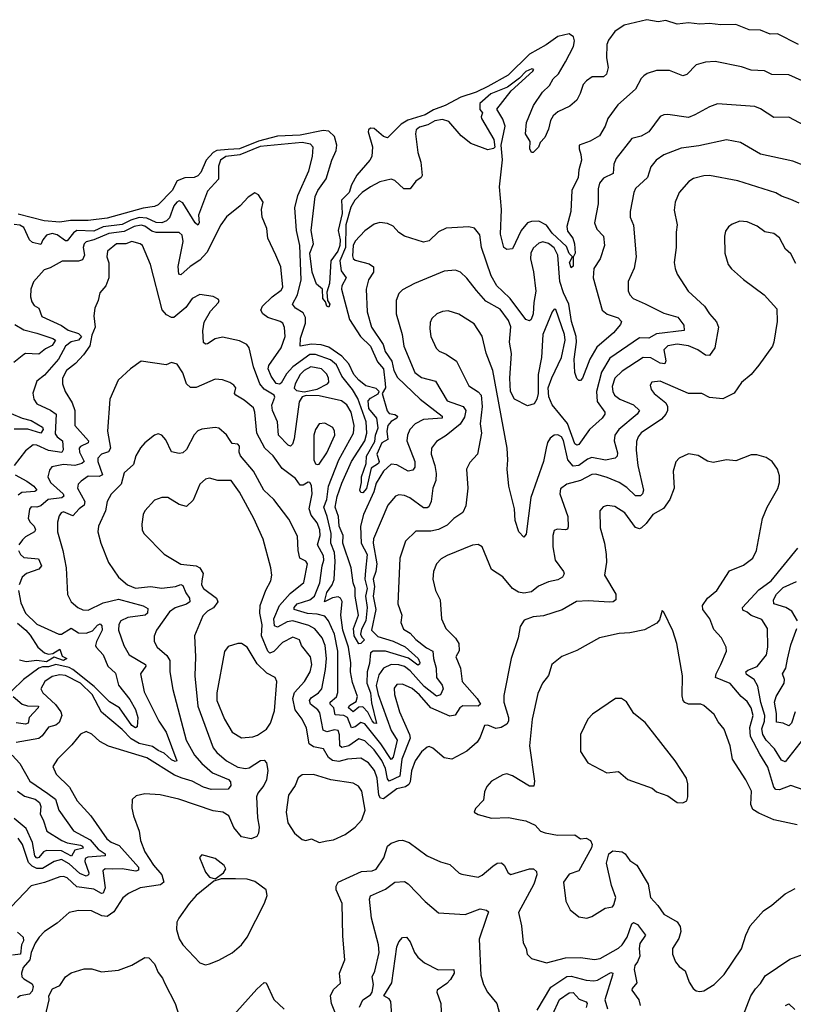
# Model space of a CAD drawing. Extents: x 1246230 to 1426786, y 660032 to 763141.
# Tile 475 of 566: x 1393884 to 1397968, y 713881 to 719077. Entities that reach past the tile are written whole.
import ezdxf

# ---------------------------------------------------------------- set-up
doc = ezdxf.new("R2010")
doc.units = 0

msp = doc.modelspace()

# ---------------------------------------------------------------- linework, layer by layer
at = {"layer": '0CON10XD'}
for points in [[(1397995.9, 718945.9), (1397885, 719002.5), (1397845, 719000), (1397795, 719022), (1397734.4, 719024.4), (1397665, 719052), (1397585, 719050.6), (1397525, 719057.1), (1397475, 719052.9), (1397415, 719060.8), (1397355, 719054.2), (1397295, 719073.3), (1397255, 719066.2), (1397195, 719077.1), (1397075, 719048.6), (1397025.6, 719014.4), (1396991.4, 718968.6), (1396983.3, 718946.7), (1396982, 718875), (1396990.6, 718825), (1396980.9, 718789.1), (1396965, 718776), (1396906.2, 718775), (1396875.7, 718755), (1396858.5, 718735), (1396842.8, 718687.3), (1396825, 718651.9), (1396788.6, 718621.4), (1396725, 718591.6), (1396699.7, 718570.3), (1396685.3, 718545), (1396675, 718500), (1396655.8, 718455), (1396630.8, 718429.2), (1396622.2, 718405), (1396595, 718376.2), (1396586.4, 718376.4), (1396577.1, 718395), (1396578, 718435), (1396554.7, 718475), (1396559.6, 718535), (1396596.1, 718625), (1396643.5, 718695), (1396680.7, 718729.3), (1396700.8, 718765), (1396728.5, 718791.5), (1396764.5, 718855), (1396807, 718935), (1396812.6, 718965), (1396806.8, 718986.8), (1396785, 719001.9), (1396725, 718989.2), (1396663.3, 718945), (1396574.4, 718895.6), (1396463.3, 718785), (1396355.1, 718724.9), (1396293.2, 718695), (1396212.3, 718667.7), (1396130.5, 718625), (1396067.8, 718602.2), (1396025, 718575.9), (1395932.5, 718547.5), (1395897.5, 718525), (1395825.6, 718454.4), (1395805, 718460.6), (1395755, 718502.2), (1395735.7, 718504.3), (1395725.8, 718495), (1395723.3, 718485), (1395746, 718406), (1395743.3, 718355), (1395732.9, 718335), (1395663.5, 718256.5), (1395635.6, 718205), (1395623.1, 718165), (1395582, 718125), (1395586.6, 718055), (1395565.3, 717965.3), (1395574.8, 717915.2), (1395573.3, 717885), (1395563.1, 717855), (1395526.5, 717805), (1395519.2, 717685), (1395505, 717640), (1395509.4, 717595), (1395521.5, 717575), (1395515, 717559.4), (1395506, 717565), (1395498, 717588), (1395484, 717605), (1395482.5, 717655), (1395450.7, 717680.7), (1395427.8, 717745), (1395416.1, 717845), (1395434.3, 717895), (1395422.2, 717965), (1395443.9, 718143.9), (1395457.6, 718175), (1395502.2, 718237.8), (1395531.4, 718335), (1395555, 718386), (1395558.6, 718415), (1395545, 718460), (1395515, 718488.3), (1395485, 718491.9), (1395365, 718468.3), (1395245, 718462.3), (1395144.4, 718435.6), (1395045, 718396.1), (1394985, 718392.5), (1394925, 718387.2), (1394905, 718376.8), (1394868, 718335), (1394839.3, 718270.7), (1394825, 718253.2), (1394805, 718243.9), (1394755, 718243.3), (1394715, 718226.2), (1394689.2, 718175), (1394615, 718100.9), (1394595, 718090.6), (1394535, 718081.6), (1394345, 718029.2), (1394245, 718017.7), (1394152.7, 718017.3), (1394095, 718008), (1394012.5, 718015), (1393875, 718051.1)], [(1398015, 718754.5), (1397945, 718785.5), (1397855, 718788.6), (1397815, 718807.8), (1397745, 718811.5), (1397695, 718827.9), (1397555, 718857.3), (1397505, 718852.5), (1397455, 718838.9), (1397405, 718788.1), (1397385, 718780.6), (1397315, 718808.5), (1397245, 718808.9), (1397196.4, 718793.6), (1397178.9, 718781.1), (1397164, 718766), (1397135, 718710), (1397042, 718628), (1396988.9, 718555), (1396975.4, 718515), (1396945, 718463.8), (1396895, 718435.4), (1396837.5, 718415), (1396836.5, 718395), (1396846.5, 718366.5), (1396849.6, 718335), (1396835.3, 718284.7), (1396832, 718245), (1396798.2, 718175), (1396793.3, 718065), (1396771.6, 717985), (1396775, 717960.8), (1396803.2, 717925), (1396812.9, 717895), (1396815.5, 717845), (1396805.8, 717824.2), (1396805, 717776.7), (1396795, 717768), (1396786.7, 717795), (1396802.5, 717825), (1396785, 717843.3), (1396769.8, 717879.8), (1396695, 717950.6), (1396665, 717992.1), (1396625, 718014.7), (1396585, 718012.8), (1396565, 718004.6), (1396531.6, 717965), (1396485, 717868), (1396455, 717863.8), (1396438.8, 717875), (1396422, 717945), (1396428.2, 718075), (1396417.1, 718195), (1396433, 718337), (1396426.2, 718415), (1396446.9, 718515), (1396435, 718552.5), (1396402.5, 718605), (1396478.3, 718701.7), (1396593.3, 718805), (1396597.5, 718815), (1396587, 718817), (1396555, 718803.1), (1396521.5, 718768.5), (1396459.5, 718720.5), (1396371.8, 718685), (1396313.8, 718635), (1396313, 718603), (1396327.5, 718585), (1396320, 718565), (1396322.5, 718555), (1396386.7, 718445), (1396392.5, 718405), (1396385, 718397.5), (1396355, 718391.2), (1396265, 718424), (1396213.8, 718465), (1396149.5, 718539.5), (1396115, 718551.1), (1396075, 718542.6), (1396038, 718522), (1395995, 718510), (1395977.3, 718495), (1395973.3, 718475), (1395985.5, 718375.5), (1396000.9, 718325), (1396008, 718255), (1396003.8, 718245), (1395975, 718224.2), (1395945, 718184.2), (1395912, 718185), (1395865, 718227.8), (1395845, 718235.6), (1395785, 718222.1), (1395735, 718195.3), (1395691.5, 718165), (1395652.5, 718125), (1395631.8, 718088.2), (1395605.3, 717995), (1395603.5, 717875), (1395574.5, 717805), (1395581.1, 717751.1), (1395607.6, 717715), (1395585, 717672.5), (1395582.2, 717655), (1395624.8, 717494.8), (1395683.7, 717405), (1395734.9, 717355), (1395772.1, 717272.1), (1395804.2, 717235), (1395812.9, 717157.1)], [(1398053.3, 718505), (1397945, 718563.5), (1397865, 718561.8), (1397795, 718607.5), (1397765, 718618.5), (1397567.6, 718632.4), (1397525, 718616.9), (1397448, 718575), (1397415, 718561.5), (1397305, 718576.5), (1397285, 718575.6), (1397264.6, 718565.4), (1397205, 718485.7), (1397165, 718463.3), (1397115, 718449.4), (1397032.3, 718345), (1397019.5, 718315), (1397017.5, 718265), (1396965, 718240), (1396945, 718214), (1396937.7, 718185), (1396936.9, 718105), (1396919.1, 718005), (1396931.2, 717971.2), (1396965.3, 717935.3), (1396970.4, 717885), (1396948.2, 717815), (1396915, 717764), (1396911.4, 717715), (1396958.5, 717545), (1396985, 717522.7), (1397043.2, 717503.2), (1397060, 717485), (1397055, 717468.8), (1397017.8, 717425), (1396930.4, 717349.6)], [(1398055.3, 718295.3), (1397965, 718331.2), (1397795, 718366.9), (1397689.4, 718429.4), (1397615, 718443.3), (1397468.7, 718411.3), (1397375, 718398.8), (1397285, 718363.9), (1397243.3, 718335), (1397215, 718301.2), (1397198.5, 718245), (1397135, 718186), (1397125.4, 718164.6), (1397106.9, 718065), (1397107.1, 718035), (1397123.4, 717993.4), (1397138.5, 717825), (1397128.5, 717765), (1397095.4, 717695), (1397096.7, 717646.7), (1397104.7, 717624.7), (1397122.2, 717605), (1397185, 717577.9), (1397285, 717528.1), (1397358.2, 717508.1), (1397389.3, 717465), (1397392.5, 717437.5), (1397245, 717418.5), (1397205, 717396.9), (1397155, 717398), (1396999.2, 717290.8), (1396955, 717217.3), (1396929, 717115), (1396932.9, 717062.9), (1396972.5, 717005), (1396973.5, 716995), (1396959.5, 716975), (1396891.1, 716915), (1396835.5, 716835), (1396825, 716832), (1396815, 716839.6), (1396776.4, 716946.4), (1396694.3, 717045), (1396676.8, 717086.8), (1396674.4, 717135), (1396692.9, 717187.1), (1396744.8, 717295.2), (1396763.3, 717385), (1396760.3, 717415), (1396715, 717548), (1396705, 717548.8), (1396695, 717536.2), (1396645.9, 717415), (1396639.3, 717295), (1396621.2, 717205), (1396620.5, 717105), (1396614.5, 717075), (1396599.3, 717050.7), (1396565, 717038.9), (1396495.3, 717075), (1396475.2, 717115), (1396471.7, 717185), (1396480.3, 717315), (1396470, 717375), (1396476.3, 717456.3), (1396465, 717490), (1396419.6, 717549.6), (1396345, 717591.5), (1396295, 717648.1), (1396245, 717712.9), (1396210.8, 717745), (1396185, 717754.5), (1396125, 717750.4), (1395968, 717685), (1395905, 717651.5), (1395885, 717632), (1395870.5, 717595), (1395870.9, 717525), (1395902.9, 717415), (1395912.1, 717355), (1395969.6, 717215), (1396005, 717188), (1396079.2, 717169.2), (1396140.4, 717065), (1396225.4, 717035), (1396239.6, 717015), (1396231.4, 716978.6), (1396208.3, 716941.7), (1396135, 716882.1), (1396085, 716850.5), (1396058.5, 716815), (1396056.1, 716785), (1396076.2, 716725), (1396082.5, 716682.5), (1396080.9, 716645), (1396065.3, 716605), (1396056.2, 716535), (1396043.1, 716506.9), (1396035, 716500.4), (1396015, 716501.6), (1395942.9, 716552.9), (1395915, 716565.3), (1395885, 716570), (1395867.4, 716562.6), (1395827.7, 716515), (1395751.9, 716338.1), (1395750.7, 716315), (1395769.3, 716205), (1395764.7, 716165), (1395750.4, 716125), (1395756.4, 716085), (1395750.4, 716035), (1395764.6, 715965), (1395740.6, 715855), (1395775, 715821.6), (1395855, 715797.7), (1395917.9, 715767.9), (1395986.9, 715705), (1395996.6, 715685), (1395994.7, 715675.2), (1395985, 715670.7), (1395937, 715707), (1395815.8, 715745), (1395750, 715745), (1395735.3, 715735), (1395731, 715679), (1395718.5, 715635), (1395716.6, 715575), (1395734.9, 715525), (1395741.1, 715471.1), (1395767.7, 715362.3), (1395755, 715364.3), (1395745, 715376.1), (1395721.9, 715421.9), (1395695, 715450.3), (1395675, 715448.7), (1395645, 715424.8), (1395620.2, 715445), (1395625, 715458.5), (1395660.5, 715479.5), (1395668, 715505), (1395639.9, 715579.9), (1395629.4, 715635), (1395632.4, 715682.4), (1395619.5, 715765), (1395589.1, 715855), (1395580, 715935), (1395586.6, 716006.6), (1395578.2, 716025), (1395565, 716031.3), (1395534.3, 716025.7), (1395493.3, 716005), (1395505.8, 716055), (1395533.4, 716095), (1395543.7, 716123.6), (1395549.8, 716220.2), (1395544.9, 716265), (1395527, 716315), (1395527.6, 716365), (1395507.6, 716455), (1395488.6, 716505), (1395504.5, 716545), (1395514.5, 716615), (1395568.9, 716755), (1395646.4, 716895), (1395650, 716935), (1395634, 717005), (1395611.1, 717045), (1395583.5, 717065), (1395465, 717092.3), (1395396.9, 717093.1), (1395375, 717087.5), (1395359.6, 717060.4), (1395332.2, 716865), (1395323.8, 716836.2), (1395313.6, 716826.4), (1395301, 716831), (1395249.7, 716885), (1395244, 716955), (1395217.7, 717015), (1395215, 717042.5), (1395230, 717085), (1395227.5, 717095), (1395175, 717126.7), (1395151.9, 717155), (1395118.6, 717245), (1395095.6, 717345), (1395082.6, 717362.6), (1395045, 717382.5), (1394955, 717401.5), (1394915, 717392.2), (1394875, 717366.9), (1394864.5, 717364.5), (1394853.3, 717373.3), (1394850.3, 717435), (1394858.3, 717481.7), (1394890.5, 717539.5), (1394933.8, 717585), (1394936.7, 717595), (1394931.7, 717601.7), (1394905, 717616), (1394835, 717626), (1394795, 717605.8), (1394760.9, 717559.1), (1394698, 717505), (1394685, 717505.5), (1394659.6, 717519.6), (1394636.2, 717546.2), (1394574, 717785), (1394532.9, 717885), (1394520, 717895), (1394476.5, 717906.5), (1394443.8, 717895), (1394394.2, 717895), (1394347.1, 717855), (1394343.5, 717825), (1394354.3, 717794.3), (1394354.5, 717715), (1394337.8, 717672.2), (1394307.5, 717635), (1394298.6, 717595), (1394280, 717555), (1394275.6, 717515), (1394282.2, 717455), (1394265, 717412), (1394253.3, 717356.7), (1394221.1, 717308.9), (1394177.9, 717262.1), (1394130.9, 717225), (1394110.4, 717185), (1394108.9, 717155), (1394123.1, 717115), (1394160, 717055), (1394175.4, 717015), (1394174.7, 716935), (1394246.9, 716855), (1394245, 716844.7), (1394205.5, 716825), (1394197.8, 716815), (1394200, 716795), (1394224.5, 716745), (1394212.5, 716735), (1394175, 716723.8), (1394115, 716729.5), (1394052.8, 716717.2), (1394040.5, 716699.5), (1394031.8, 716665), (1394046.3, 716635), (1394113.5, 716575), (1394117.5, 716562.5), (1394106.2, 716553.8), (1394034.9, 716545.1), (1393995, 716512), (1393975, 716505.2), (1393945, 716505.6), (1393935, 716493.8), (1393929.2, 716445), (1393939.6, 716425), (1393960.3, 716405), (1393966.9, 716385), (1393962.1, 716375), (1393915, 716348.7), (1393897.9, 716332.1), (1393879.3, 716305)], [(1395812.9, 717157.1), (1395814.2, 717135), (1395797.9, 717105), (1395822.9, 717012.9), (1395835, 716998.2), (1395865, 716994.4), (1395878.9, 716985), (1395874.4, 716975), (1395844.2, 716955.8), (1395827.1, 716935), (1395821.7, 716905), (1395827.6, 716862.4), (1395795, 716843.9), (1395768.9, 716785), (1395782, 716745), (1395777.4, 716735), (1395739, 716711), (1395715, 716603.8), (1395695, 716580), (1395685, 716581.2), (1395680, 716595), (1395689.1, 716635), (1395687.8, 716665), (1395713.5, 716735), (1395715, 716774.4), (1395758.9, 716851.1), (1395762.8, 716885), (1395776.9, 716923.1), (1395769.7, 716975), (1395726.7, 717025), (1395723, 717065), (1395735, 717079.8), (1395777.1, 717102.9), (1395782.1, 717115), (1395765, 717130.5), (1395711, 717145), (1395673.4, 717175), (1395647.8, 717205), (1395620.5, 717260.5), (1395585, 717301.3), (1395515, 717348.4), (1395475, 717361.7), (1395424.4, 717365.6), (1395364.7, 717354.7), (1395366, 717396), (1395392.4, 717475), (1395392.3, 717505), (1395380, 717530), (1395340.6, 717555), (1395323.6, 717575), (1395351, 717625), (1395370.2, 717705), (1395362.7, 717885), (1395345.2, 717965), (1395337.1, 718085), (1395351.5, 718148.5), (1395409.8, 718280.2), (1395430, 718355), (1395433.1, 718405), (1395419.6, 718419.6), (1395375, 718429.6), (1395152.9, 718407.1), (1395046.6, 718363.4), (1394972.2, 718355), (1394943.1, 718335), (1394933.3, 718305), (1394933.8, 718235), (1394875, 718172.5), (1394827.5, 718045), (1394831.2, 718005), (1394825, 717993.3), (1394810.8, 718005), (1394745, 718110.5), (1394725, 718120.8), (1394712.8, 718115), (1394697.3, 718095), (1394675, 718031.8), (1394658.2, 718015), (1394635, 718005.8), (1394605, 718006.2), (1394555, 718030.1), (1394515, 718033.5), (1394470.6, 718019.4), (1394425, 717996), (1394325, 717983.3), (1394275, 717961.2), (1394185.9, 717964.1), (1394168.3, 717951.7), (1394135, 717910), (1394125, 717910.4), (1394082.1, 717942.1), (1394055, 717948.3), (1394025, 717939.8), (1394006.2, 717915), (1393995, 717890.8), (1393950.9, 717900.9), (1393935, 717916.2), (1393905, 717981.2), (1393885, 717993.5), (1393855, 717997.1)], [(1397998.6, 718108.6), (1397955, 718128.9), (1397906.2, 718145), (1397875, 718163.3), (1397675, 718226.9), (1397525.5, 718254.5), (1397495, 718253.6), (1397440.2, 718239.8), (1397417, 718223), (1397365, 718166), (1397344.3, 718115), (1397338.3, 718071.7), (1397354.4, 717995), (1397348.9, 717955), (1397350, 717875), (1397339.5, 717795), (1397343.5, 717763.5), (1397354.7, 717734.7), (1397413.3, 717645), (1397498.2, 717565), (1397525, 717524.3), (1397563.1, 717483.1), (1397573.3, 717455), (1397554.1, 717345.9), (1397525.4, 717304.6), (1397505, 717307.1), (1397464.6, 717335), (1397415.1, 717355.1), (1397355, 717364.8), (1397305, 717356.6), (1397284.8, 717335), (1397294, 717276), (1397288.8, 717261.2), (1397265, 717263.8), (1397215, 717292.7), (1397175, 717294.1), (1397065, 717222.2), (1397025.9, 717185), (1397011.8, 717141.8), (1397014.2, 717115), (1397024.7, 717095), (1397051.5, 717075), (1397124.5, 717045), (1397156.4, 717015), (1397143.5, 716995), (1397047.2, 716915), (1397024.8, 716885.2), (1397021.4, 716855), (1397039.2, 716790.8), (1397037.1, 716772.9), (1397027.5, 716762.5), (1396977.1, 716752.9), (1396905, 716765.9), (1396882.2, 716757.8), (1396835, 716724.3), (1396805, 716721), (1396777.2, 716755), (1396755, 716856.5), (1396743.6, 716875), (1396725, 716886.1), (1396705, 716884.4), (1396685, 716869.2), (1396670.6, 716845), (1396662.7, 716815), (1396649.2, 716745), (1396582.2, 716555), (1396557.4, 716362.6), (1396545, 716346), (1396519.1, 716375), (1396500, 716435), (1396495.9, 716495.9), (1396466.8, 716615), (1396456.7, 716705), (1396460.8, 716755), (1396456.4, 716815), (1396382.1, 717225), (1396346.9, 717316.9), (1396326.1, 717406.1), (1396282.2, 717472.3), (1396202.4, 717522.4), (1396145, 717540.6), (1396115, 717537.1), (1396086.2, 717525), (1396060, 717500), (1396050.9, 717479.1), (1396048.5, 717445), (1396054.4, 717405), (1396082.8, 717342.8), (1396097.4, 717327.4), (1396135, 717311.5), (1396190, 717275), (1396255.7, 717145.7), (1396304, 717114), (1396320, 717095), (1396325.3, 717035), (1396315.3, 716945), (1396321.2, 716895), (1396300, 716785), (1396260.2, 716739.8), (1396242.9, 716705), (1396249.5, 716605), (1396238.7, 716511.3), (1396223, 716477), (1396175, 716444.4), (1396140.3, 716409.7), (1396095, 716387.5), (1396055, 716378), (1395975, 716378.2), (1395921.1, 716325), (1395890, 716235), (1395880, 715995), (1395901.5, 715935), (1395896.2, 715895), (1395910.7, 715860.7), (1395945, 715840), (1395975, 715806.1), (1396032, 715762), (1396064.8, 715744.8), (1396068.7, 715705), (1396082.9, 715655), (1396084.7, 715605), (1396113.5, 715565), (1396119.4, 715545), (1396105, 715514.6), (1396085, 715507.9), (1396018.7, 715558.7), (1395945, 715641.3), (1395915, 715664), (1395885, 715672.2), (1395845, 715673.4), (1395805.1, 715654.9), (1395780.2, 715619.8), (1395765, 715563.8), (1395776.4, 715515), (1395845.5, 715325), (1395876.4, 715275), (1395855, 715184.4), (1395845, 715173.5), (1395790.9, 715255), (1395705, 715360.6), (1395685, 715367.6), (1395655, 715344.8), (1395635, 715340.4), (1395615, 715394.1), (1395595, 715404.6), (1395549.1, 715409.1), (1395541.6, 715445), (1395523.3, 715465), (1395522.1, 715475), (1395556.9, 715503.1), (1395563.9, 715526.1), (1395564, 715745), (1395545.4, 715835), (1395514.6, 715904.6), (1395495, 715928.6), (1395455, 715940.4), (1395403.5, 715943.5), (1395332.1, 715965), (1395332.1, 715975), (1395348.7, 715995), (1395415, 716016.2), (1395440.2, 716035), (1395468.6, 716105), (1395480.7, 716195)], [(1396930.4, 717349.6), (1396892.8, 717285), (1396855.4, 717184.6), (1396845, 717173.8), (1396835, 717173.3), (1396824.4, 717184.4), (1396814.6, 717214.6), (1396810.6, 717285), (1396822.8, 717375), (1396821.3, 717405), (1396796.2, 717485), (1396782.4, 717575), (1396754.1, 717635), (1396736.1, 717696.1), (1396725.4, 717835), (1396705, 717873.8), (1396675, 717896), (1396645.9, 717904.1), (1396625, 717897.5), (1396595, 717871.5), (1396582.2, 717845), (1396580, 717815), (1396596, 717746), (1396609.1, 717645), (1396597.4, 717585), (1396594.7, 717525), (1396583.3, 717495), (1396575, 717487.5), (1396555, 717494.6), (1396473.9, 717605), (1396432.7, 717645), (1396403.1, 717673.1), (1396372.3, 717725), (1396322.3, 717875), (1396312.4, 717942.4), (1396285, 717976.7), (1396255, 717983.3), (1396135, 717976.7), (1396095, 717956.7), (1396045, 717910), (1396015, 717902.5), (1395914.5, 717934.5), (1395885, 717954), (1395855, 717988), (1395825, 718002), (1395785, 718007.1), (1395755, 717998.6), (1395705, 717963.3), (1395655, 717908.1), (1395644.7, 717884.7), (1395641.2, 717831.2), (1395645, 717816.2), (1395655, 717807.5), (1395728.7, 717788.7), (1395752, 717772), (1395750.8, 717745), (1395725, 717703.8), (1395712.1, 717655), (1395718.4, 717535), (1395741.8, 717455), (1395803.1, 717363.1), (1395813.9, 717326.1), (1395849.1, 717275), (1395859.8, 717225), (1395878.7, 717188.7), (1395997.3, 717075), (1396114.3, 716985), (1396114.2, 716975), (1396015, 716967.4), (1395970.7, 716945), (1395943.4, 716915), (1395931, 716885), (1395928, 716855), (1395969.6, 716745), (1395969.7, 716715), (1395959.5, 716700.5), (1395935, 716695.3), (1395875, 716728), (1395845, 716732.1), (1395803.8, 716695), (1395765, 716630.9), (1395752.5, 716585), (1395698.4, 716465), (1395683, 716405), (1395685.8, 716315), (1395718.6, 716255), (1395709.9, 716170.1), (1395705.3, 716125), (1395718.9, 716075), (1395710, 716035), (1395718.6, 715975), (1395710.4, 715905), (1395688.8, 715861.2), (1395683.4, 715835), (1395689.3, 715819.3), (1395704.3, 715805), (1395685, 715784.5), (1395675, 715782.9), (1395648.9, 715825), (1395645.3, 715865), (1395672.4, 715935), (1395654.2, 716035), (1395654.7, 716075), (1395644, 716105), (1395633.8, 716185), (1395589.5, 716315), (1395590.7, 716355), (1395571, 716405), (1395566.6, 716455), (1395549, 716505), (1395559.2, 716560.8), (1395585, 716632), (1395635, 716746.2), (1395706.6, 716855), (1395715.6, 716894.4), (1395713.5, 716955), (1395668.8, 717078.8), (1395641.4, 717125), (1395584.8, 717195), (1395556.7, 717255), (1395525, 717282.6), (1395445, 717309.9), (1395415, 717309.7), (1395324.9, 717245.1), (1395291.6, 717208.4), (1395265, 717158.4), (1395255, 717153.8), (1395237.7, 717157.7), (1395210.5, 717195), (1395196.1, 717235), (1395198.5, 717251.5), (1395265, 717345.5), (1395285.7, 717405), (1395282, 717452), (1395273.8, 717475), (1395258.6, 717485), (1395193.8, 717505), (1395167.7, 717525), (1395157.5, 717545), (1395166.2, 717565), (1395217.1, 717615), (1395265, 717649.1), (1395273.8, 717665), (1395262, 717772), (1395235.3, 717835.3), (1395194.4, 717925), (1395188.6, 717975), (1395164.3, 718035), (1395160, 718075), (1395168.6, 718115), (1395145, 718153.3), (1395125, 718163.3), (1395089.7, 718140.3), (1395047.5, 718095), (1394975, 718036.2), (1394945.6, 717994.4), (1394871.7, 717848.3), (1394835, 717807.9), (1394783.8, 717775), (1394735, 717731.4), (1394723.3, 717733.3), (1394721.2, 717775), (1394746.2, 717906.2), (1394740.7, 717940.7), (1394725, 717954.4), (1394604.3, 717954.3), (1394581.2, 717961.2), (1394545, 717988.2), (1394525, 717992), (1394487.6, 717985), (1394435, 717959.7), (1394355, 717948.5), (1394274.5, 717915.5), (1394235, 717905.2), (1394223.4, 717895), (1394219.5, 717875), (1394226.3, 717833.6), (1394215, 717810), (1394195, 717802.7), (1394107.9, 717802.1), (1394045, 717767.9), (1394012.7, 717757.3), (1393956.9, 717693.1), (1393941.8, 717655), (1393940.7, 717615), (1393947.4, 717587.4), (1393959.4, 717569.4), (1393985.5, 717555), (1394000.6, 717510.6), (1394105, 717462.5), (1394139.2, 717439.2), (1394195, 717421.4), (1394210.8, 717405), (1394195, 717386.7), (1394155, 717376.9), (1394125.3, 717355), (1394088, 717285), (1394015, 717200.9), (1393975, 717169.5), (1393953.8, 717106.2), (1393958.8, 717075), (1393975, 717050.5), (1394046.3, 717016.3), (1394076.2, 716995), (1394071.7, 716891.7), (1394080.9, 716875), (1394110.4, 716855), (1394112.8, 716807.2), (1394106.2, 716793.8), (1394035, 716803.5), (1393975, 716832.1), (1393955, 716832.9), (1393915, 716801.9), (1393855.4, 716724.6)], [(1397981, 717791), (1397955, 717841.4), (1397926, 717866), (1397895, 717926.5), (1397865, 717948.8), (1397818.3, 717958.3), (1397777.6, 717987.6), (1397725, 718010), (1397685, 718013.8), (1397645, 717998), (1397625, 717983.8), (1397609.7, 717960.3), (1397604.2, 717935), (1397605.7, 717845), (1397624.2, 717785), (1397642, 717762), (1397705.7, 717705.7), (1397813.8, 717625), (1397881.2, 717551.2), (1397881.9, 717485), (1397865.7, 717375), (1397857.5, 717355), (1397786.2, 717253.8), (1397745.4, 717204.6), (1397695, 717162.5), (1397655, 717106), (1397595, 717075.7), (1397525, 717083.8), (1397485, 717104.3), (1397415, 717104.2), (1397265, 717168.7), (1397221.2, 717165), (1397211.7, 717148.3), (1397217.8, 717125), (1397233.7, 717103.6), (1397294.7, 717054.7), (1397303.8, 717035), (1397303.3, 717015), (1397295.3, 716995), (1397271.2, 716968.8), (1397165, 716896), (1397148, 716875), (1397139.2, 716850.8), (1397138, 716805), (1397147.6, 716725), (1397176.8, 716595), (1397172.2, 716575), (1397162, 716565), (1397135, 716564.6), (1397088.4, 716608.4), (1397047.8, 716635), (1396985, 716661.7), (1396925, 716678.4), (1396905, 716676.8), (1396845, 716644.8), (1396772.5, 716625), (1396738.1, 716601.9), (1396735.4, 716575), (1396776.8, 716455), (1396779.5, 716400.5), (1396775, 716388.8), (1396765.6, 716384.4), (1396721.9, 716388.1), (1396705, 716381.2), (1396698.5, 716355), (1396699.1, 716295), (1396710.9, 716225), (1396755.5, 716165), (1396757.5, 716152.5), (1396749.2, 716135), (1396725, 716121.5), (1396675, 716110), (1396621.9, 716088.1), (1396585, 716057.8), (1396545, 716050.5), (1396516.7, 716056.7), (1396485, 716074.4), (1396435, 716136), (1396375, 716176.2), (1396325.3, 716295.3), (1396305, 716307.8), (1396275, 716303.3), (1396140.1, 716249.9), (1396108.3, 716231.7), (1396084.6, 716205.4), (1396068.1, 716165), (1396064.4, 716125), (1396079.2, 716065), (1396102.9, 716015), (1396110, 715915), (1396133.3, 715865), (1396185, 715813.3), (1396201.8, 715785), (1396203.1, 715746.9), (1396187.1, 715715), (1396210.9, 715655), (1396219.3, 715585), (1396299.7, 715495), (1396316.2, 715465), (1396305, 715453.9), (1396223.4, 715456.6), (1396207.3, 715445), (1396182.8, 715407.3), (1396155, 715401.1), (1396055, 715444.8), (1395994.2, 715514.1), (1395955, 715546.7), (1395905, 715570.3), (1395875, 715568.2), (1395861.4, 715548.6), (1395861.9, 715515), (1395888.7, 715425), (1395941.5, 715305), (1395944.8, 715285), (1395901.4, 715175), (1395890.2, 715085), (1395835, 715058.1), (1395825, 715071.5), (1395814.4, 715125), (1395795, 715167.5), (1395755, 715223.3), (1395705, 715271.1), (1395675, 715281.6), (1395621.1, 715245), (1395585, 715235.3), (1395573.1, 715245), (1395572.6, 715302.6), (1395565, 715325.4), (1395545, 715329.8), (1395505, 715319.4), (1395485, 715327.5), (1395468.4, 715418.4), (1395456.9, 715435), (1395418.4, 715465), (1395414.3, 715485), (1395422.1, 715497.9), (1395460.8, 715525), (1395478.4, 715545), (1395498, 715648), (1395502.7, 715705), (1395497, 715775), (1395480, 715815), (1395441.8, 715861.8), (1395410.6, 715880.6), (1395325, 715904.8), (1395295, 715898.5), (1395245, 715871.7), (1395228.8, 715878.8), (1395225.2, 715915), (1395255.2, 715985), (1395311.8, 716048.2), (1395383.3, 716106.7), (1395403.1, 716205), (1395395, 716220), (1395363.1, 716235), (1395354.6, 716275), (1395350.6, 716350.6), (1395305, 716440.6), (1395225.6, 716545), (1395173.4, 716593.4), (1395118.2, 716695), (1395050, 716775), (1395042.5, 716795), (1395045, 716825.8), (1395035, 716836.5), (1395005, 716840.8), (1394991.1, 716861.1), (1394975, 716886), (1394935, 716921.2), (1394915, 716925.7), (1394845, 716915.8), (1394825, 716907.5), (1394805, 716885.8), (1394765, 716808.1), (1394745, 716791.9), (1394725, 716787.1), (1394685, 716796.2), (1394655, 716860), (1394635, 716883.8), (1394615, 716891.2), (1394595, 716884), (1394545, 716844), (1394522.4, 716817.6), (1394496.7, 716775), (1394485, 716729.4), (1394435.5, 716685), (1394420, 716625), (1394366.2, 716573.8), (1394345.3, 716534.7), (1394336.1, 716485), (1394299.2, 716405), (1394296.2, 716375), (1394311.8, 716315), (1394353, 716213), (1394405, 716134.2), (1394453.1, 716095), (1394495, 716077.6), (1394575, 716085.3), (1394635, 716077.2), (1394706.3, 716086.3), (1394735, 716096), (1394745, 716091.9), (1394761.7, 716051.7), (1394780.4, 716025), (1394781.5, 716005), (1394765, 715992.5), (1394705, 715973.1), (1394675, 715952), (1394606.5, 715855), (1394594.4, 715824.4), (1394594.4, 715795), (1394608.9, 715765), (1394661.1, 715721.1), (1394675.6, 715695.6), (1394676.5, 715635), (1394692.1, 715542.1), (1394761.8, 715275), (1394807.4, 715195), (1394845, 715151.6), (1394902.1, 715102.1), (1394986.6, 715066.6), (1394995.8, 715055), (1394999.3, 715035), (1394984.2, 715015.8), (1394895, 715014), (1394855, 715027.2), (1394795, 715059.1), (1394740.9, 715075), (1394700.8, 715090.8), (1394555, 715181.6), (1394352.8, 715242.8), (1394307.4, 715267.4), (1394265, 715306.4), (1394235, 715320), (1394205, 715305.7), (1394159.5, 715250.5), (1394082.5, 715175), (1394058.6, 715135), (1394075.5, 715095), (1394146.2, 715026.2), (1394186.4, 714955), (1394259.4, 714875), (1394344.3, 714754.3), (1394366.4, 714736.4), (1394408.5, 714718.5), (1394511.2, 714605), (1394511.6, 714588.4), (1394497, 714583), (1394425, 714595.8), (1394375, 714594)], [(1393858.3, 717468.3), (1393905, 717440), (1393975, 717423.2), (1394058, 717395), (1394072.2, 717385), (1394055, 717357.1), (1394019.9, 717340.1), (1393985, 717311.8), (1393915, 717315.5), (1393905, 717310.9), (1393852.1, 717267.9)], [(1395480.7, 716195), (1395488.7, 716225), (1395487.7, 716247.7), (1395455.8, 716305), (1395469.5, 716355), (1395467.4, 716385), (1395455, 716422.1), (1395423.1, 716463.1), (1395411.9, 716495), (1395428.4, 716575), (1395425, 716618.8), (1395415, 716633.8), (1395406, 716636), (1395380, 716620), (1395365, 716620.9), (1395339.1, 716655), (1395269.4, 716709.4), (1395221.8, 716775), (1395177.1, 716815), (1395135.4, 716895), (1395125.2, 717005.2), (1395118.1, 717028.1), (1395068.9, 717068.9), (1395024.3, 717095), (1395018.6, 717105), (1395024, 717135), (1395015, 717149.2), (1394992.4, 717162.4), (1394955, 717176.2), (1394915, 717180.5), (1394815, 717135.8), (1394785, 717135.8), (1394764.7, 717154.7), (1394745, 717214.3), (1394715, 717259.2), (1394685, 717267.5), (1394656.4, 717256.4), (1394525, 717275.7), (1394468, 717235), (1394404.5, 717175.5), (1394360.5, 717075), (1394347.1, 716905), (1394363.4, 716815), (1394353.2, 716796.8), (1394315, 716784.2), (1394297, 716763), (1394296.5, 716745), (1394320.3, 716675), (1394303.2, 716666.8), (1394245, 716667.5), (1394207.8, 716642.2), (1394192.7, 716625), (1394188.7, 716605), (1394227.4, 716535), (1394224.4, 716515.6), (1394197.4, 716495), (1394165, 716457.9), (1394115, 716479.6), (1394103.1, 716475), (1394091.7, 716458.3), (1394084, 716425), (1394083.9, 716375), (1394111.5, 716275), (1394128.5, 716185), (1394136.4, 716043.6), (1394156.2, 716005), (1394191.2, 715975), (1394217.3, 715962.7), (1394245, 715961.5), (1394325, 715999.6), (1394405, 716018.3), (1394535, 715983.2), (1394559.6, 715969.6), (1394558.2, 715945), (1394545.7, 715934.3), (1394455, 715921.7), (1394417.3, 715905), (1394406.7, 715885), (1394405.3, 715855.3), (1394434.1, 715775), (1394461.3, 715725), (1394548.5, 715675), (1394550, 715665), (1394521.3, 715625), (1394540.5, 715530.5), (1394618.7, 715375), (1394656.9, 715316.9), (1394713.8, 715166.2), (1394705, 715163.1), (1394685, 715170.3), (1394645.8, 715205.8), (1394615, 715221.1), (1394585, 715241.6), (1394515, 715257.3), (1394471.9, 715281.9), (1394425, 715330.5), (1394315, 715423.4), (1394266.1, 715515), (1394205, 715575.6), (1394125, 715616.2), (1394095, 715619.8), (1394055, 715611.6), (1394016.8, 715585), (1393995.4, 715545), (1394006.2, 715525), (1394072.7, 715462.7), (1394100.4, 715425), (1394106.4, 715405), (1394091.7, 715368.3), (1394075, 715353.2), (1394036, 715344), (1394002.4, 715297.6), (1393985, 715283.2), (1393865, 715262.9)], [(1395385, 717114), (1395455, 717127.5), (1395509.2, 717155), (1395515.6, 717165), (1395514.1, 717185.9), (1395505, 717206.7), (1395477.8, 717235), (1395421.2, 717245), (1395385, 717225.2), (1395364.7, 717205), (1395337.5, 717155), (1395333.3, 717133.3), (1395345, 717120.8), (1395385, 717114)], [(1393838.1, 716998.1), (1393897.3, 716975), (1393945, 716962.5), (1394005, 716926.8), (1394007.4, 716915), (1393995, 716895.4), (1393926.8, 716916.8), (1393855, 716916.4)], [(1395455, 716728.8), (1395465, 716732), (1395505, 716790.8), (1395546.8, 716885), (1395546, 716906), (1395537.1, 716925), (1395495, 716947.1), (1395465, 716944), (1395445, 716914), (1395436.1, 716885), (1395436.9, 716755), (1395445, 716733.8), (1395455, 716728.8)], [(1397586, 715675), (1397614.3, 715745), (1397614.2, 715765), (1397589.2, 715815), (1397548.7, 715858.7), (1397527.1, 715915), (1397490.3, 715965), (1397488, 715985), (1397515, 716024.5), (1397564.7, 716065.3), (1397631.1, 716168.9), (1397705, 716199.2), (1397755, 716236.2), (1397772.9, 716275), (1397806, 716445), (1397830, 716505), (1397886.6, 716603.4), (1397895.7, 716635), (1397895, 716670), (1397883.8, 716705), (1397855.7, 716745.7), (1397825, 716766.2), (1397775, 716780), (1397745, 716780), (1397665, 716748.8), (1397615, 716753.8), (1397545, 716739.4), (1397515, 716747.5), (1397465, 716777.5), (1397415, 716786), (1397365, 716763.8), (1397346.9, 716743.1), (1397332.9, 716695), (1397338.2, 716605), (1397316.2, 716545), (1397283, 716497), (1397225.4, 716465), (1397191.9, 716418.1), (1397166.9, 716395), (1397155, 716390.8), (1397135, 716397.3), (1397078.2, 716475), (1397025, 716507.3), (1396985, 716512.9), (1396964.5, 716505.5), (1396946, 716485), (1396948.1, 716395), (1396971.5, 716315), (1396979.1, 716255), (1396981.1, 716215), (1396970.6, 716145), (1397031.4, 716045), (1397031.2, 716015), (1397017.5, 716005), (1396997.3, 716002.7), (1396885, 716010), (1396822.6, 716007.4), (1396747.4, 715962.6), (1396649.5, 715930.5), (1396595, 715925.3), (1396547.7, 715907.7), (1396526.3, 715875), (1396515.8, 715814.2), (1396479.1, 715705), (1396440.2, 715509.8), (1396440, 715475), (1396464.3, 715395), (1396463.8, 715375), (1396455, 715360), (1396425, 715341.9), (1396396.6, 715336.6), (1396355, 715353.3), (1396338.3, 715351.7), (1396315, 715290), (1396299.2, 715265), (1396245, 715216.9), (1396165, 715174), (1396125, 715181.4), (1396065, 715232.9), (1396045, 715241.4), (1396035, 715238.6), (1396005, 715212.7), (1395971.6, 715165), (1395953, 715113), (1395945.2, 715055), (1395938.3, 715041.7), (1395920.8, 715029.2), (1395875, 715017.7), (1395805, 714964.8), (1395788.1, 714968.1), (1395779.1, 714985), (1395770.2, 715075), (1395757.5, 715115), (1395725, 715155.3), (1395685, 715179.2), (1395615, 715174.4), (1395568.5, 715161.5), (1395535, 715168), (1395513.7, 715183.7), (1395488.5, 715228.5), (1395435, 715239.2), (1395411.9, 715255), (1395398, 715338), (1395375.3, 715385), (1395338.7, 715435), (1395325.8, 715495), (1395333.9, 715526.1), (1395387.5, 715585), (1395417.5, 715635), (1395426.6, 715675), (1395418.8, 715715), (1395372.2, 715775), (1395360.6, 715805), (1395325, 715819.2), (1395270.6, 715789.4), (1395225, 715742.3), (1395205, 715733.5), (1395192.9, 715745), (1395159.5, 715825), (1395163.2, 715883.2), (1395152.4, 715945), (1395154.1, 715985), (1395183.9, 716066.1), (1395210.4, 716115), (1395214.6, 716145), (1395210, 716185), (1395170, 716335), (1395120, 716445), (1395045, 716584.2), (1395000, 716645), (1394930, 716645), (1394885, 716657.1), (1394865, 716651.4), (1394835, 716626), (1394799.2, 716540.8), (1394765, 716508.6), (1394725, 716517.8), (1394665, 716555.5), (1394634.5, 716555.5), (1394595, 716540.6), (1394544.6, 716485.4), (1394535.5, 716465), (1394528.1, 716415), (1394530, 716385), (1394540, 716365), (1394647, 716257), (1394735, 716203.6), (1394815, 716195.6), (1394835, 716184.7), (1394852.5, 716155), (1394845.3, 716115), (1394842.8, 716095), (1394853.8, 716075), (1394922.7, 716025), (1394929.6, 716005), (1394907.1, 715972.9), (1394874.4, 715955), (1394849.8, 715930.2), (1394806.2, 715825), (1394811.6, 715715), (1394807.6, 715615), (1394824.3, 715455), (1394905.9, 715235), (1394925, 715210), (1394976.3, 715166.3), (1395035, 715133.1), (1395075, 715125.8), (1395095, 715129.5), (1395155, 715167.6), (1395175, 715168.9), (1395187.5, 715155), (1395194.2, 715115), (1395187, 715065), (1395172.2, 715035), (1395140.2, 714995), (1395134, 714975), (1395138.4, 714865), (1395147.9, 714815), (1395145.3, 714784.7), (1395135, 714765.8), (1395105, 714753.5), (1395055, 714765.5), (1395015, 714814.4), (1394987.3, 714875), (1394956.2, 714895), (1394905, 714902.3), (1394723.9, 714963.9), (1394625, 714986.5), (1394545, 714990.8), (1394498.3, 714981.7), (1394478.3, 714961.7), (1394476.1, 714916.1), (1394484.4, 714875), (1394514.4, 714795), (1394521.5, 714745), (1394544.6, 714685), (1394590.3, 714615), (1394633.4, 714565), (1394645.5, 714525), (1394627.8, 714512.2), (1394520, 714495), (1394458, 714465), (1394427.6, 714442.4), (1394380.3, 714369.7), (1394346.2, 714343.8), (1394317.3, 714347.3), (1394262.5, 714375), (1394193.4, 714376.6), (1394145.5, 714364.5), (1394081.5, 714308.5), (1394014.7, 714265.3), (1393987.1, 714235), (1393965, 714204), (1393944.7, 714155), (1393936.9, 714115), (1393902.9, 714075), (1393892.9, 714045), (1393895.7, 714025), (1393905.7, 714015), (1393949.7, 713989.7), (1393954.4, 713975), (1393949.5, 713950.5), (1393935.5, 713934.5), (1393886.9, 713925), (1393871.9, 713915)], [(1393859.3, 716675), (1393921, 716641), (1393958, 716615), (1393973.4, 716595), (1393963.3, 716586.7), (1393895, 716582.7), (1393875, 716568.3)], [(1393877.6, 716275), (1393887.2, 716255), (1393905, 716238.3), (1393982.5, 716232.5), (1393998.3, 716195), (1393985, 716177), (1393919.5, 716155), (1393897.5, 716135), (1393881.8, 716095)], [(1398041.5, 715308.5), (1397925, 715160), (1397905, 715170), (1397868.4, 715228.4), (1397824.7, 715274.7), (1397806.1, 715305), (1397801.2, 715335), (1397816.4, 715375), (1397817.6, 715405), (1397795.7, 715474.3), (1397780.1, 715560.1), (1397761.7, 715595), (1397721.5, 715621.5), (1397716.9, 715635), (1397727.3, 715645), (1397776.3, 715663.7), (1397826.1, 715725), (1397833.1, 715765), (1397831.5, 715865), (1397800.8, 715910.8), (1397745, 715932.1), (1397725, 715950), (1397700.6, 715960.6), (1397699.2, 715975), (1397785, 716068), (1397850.3, 716115), (1397991.7, 716288.3)], [(1397990, 715905), (1397960.7, 715955), (1397927.8, 715975), (1397864.8, 715994.8), (1397862.6, 716015), (1397879.1, 716045), (1397915, 716080.6), (1397985, 716111.9)], [(1393878.2, 716065), (1393889.8, 715999.8), (1393913.6, 715945), (1393975, 715886.8), (1394090, 715835), (1394105, 715833.8), (1394155, 715865.8), (1394195, 715840.9), (1394235, 715840.3), (1394267.4, 715852.6), (1394295, 715882.2), (1394309.1, 715889.1), (1394318.2, 715878.2), (1394320, 715855), (1394290, 715795), (1394283.6, 715775), (1394288.2, 715765), (1394323.6, 715725), (1394349.1, 715665), (1394388.9, 715628.9), (1394406.2, 715565), (1394465, 715490.2), (1394495, 715437.5), (1394506.6, 715395), (1394504.2, 715345), (1394495, 715340), (1394475, 715352.7), (1394411.2, 715445), (1394357.7, 715477.7), (1394277.5, 715557.5), (1394165, 715647.7), (1394145, 715658.6), (1394075, 715674.7), (1394035, 715661.7), (1394005, 715661.8), (1393984.7, 715655), (1393903.6, 715595), (1393842.1, 715535)], [(1397988.6, 714828.6), (1397865.8, 714854.2), (1397785, 714889.1), (1397755, 714909.5), (1397743.8, 714935), (1397746.4, 715006.4), (1397717.1, 715065), (1397646.2, 715175), (1397633.8, 715245), (1397603.1, 715333.1), (1397571.7, 715371.7), (1397550.2, 715410.2), (1397495, 715458.6), (1397480, 715465), (1397415, 715465.5), (1397395, 715474.4), (1397386.9, 715485), (1397381.4, 715508.6), (1397383.3, 715615), (1397352.2, 715785), (1397332.1, 715852.1), (1397285, 715950), (1397275, 715960), (1397260.9, 715909.1), (1397248.2, 715891.8), (1397182.4, 715857.6), (1397105, 715840.6), (1397048.3, 715838.3), (1396945, 715815.7), (1396825, 715748.9), (1396745, 715716.9), (1396692.5, 715675), (1396675, 715616.2), (1396644.6, 715575.4), (1396618.6, 715521.4), (1396589.6, 715385), (1396576, 715245), (1396601.2, 715058.8), (1396597.5, 715032.5), (1396575, 715032.5), (1396485, 715087.1), (1396455, 715096.5), (1396435, 715092.2), (1396375, 715058.1), (1396349.7, 715030.3), (1396338.3, 715001.7), (1396331.7, 714958.3), (1396290, 714915), (1396283.3, 714895), (1396305, 714882.9), (1396375, 714863.3), (1396465, 714866.2), (1396525.7, 714854.3), (1396555, 714849.2), (1396605, 714826.7), (1396633.8, 714795), (1396657.5, 714785), (1396722.8, 714772.8), (1396814.5, 714774.5), (1396845, 714753.8), (1396875, 714758.1), (1396898, 714745), (1396906.2, 714725), (1396902.5, 714707.5), (1396835.8, 714585), (1396785, 714567.5), (1396754, 714525), (1396767.5, 714425), (1396790, 714380), (1396835, 714343.1), (1396877.5, 714335), (1396905, 714344.3), (1396975, 714388), (1397013.9, 714396.1), (1397021.2, 714405), (1397031.4, 714445), (1397007.3, 714507.3), (1396982, 714625), (1396993.3, 714675), (1397015, 714690), (1397065, 714686), (1397080, 714675), (1397105, 714640), (1397142.5, 714615), (1397202.2, 714515), (1397214.7, 714444.7), (1397252.1, 714402.1), (1397285, 714355.7), (1397355.3, 714315.3), (1397370.7, 714290.7), (1397373.2, 714265), (1397362.7, 714227.3), (1397330, 714175), (1397330, 714145), (1397346.2, 714105), (1397365, 714080), (1397397.3, 714057.3), (1397418.3, 713998.3), (1397440, 713965), (1397455, 713952), (1397475, 713948)], [(1393871.6, 715891.6), (1393916, 715855), (1393938.3, 715828.3), (1393979.7, 715765), (1394015, 715735.2), (1394035, 715729), (1394057.9, 715732.1), (1394095.6, 715755.6), (1394107.4, 715717.4), (1394131.9, 715705), (1394115, 715694.6), (1394065, 715712.2), (1394025, 715687.9), (1393975, 715696.1), (1393918.8, 715688.8), (1393883, 715697)], [(1397978, 715425), (1397959.1, 715365), (1397945, 715350.9), (1397915, 715365.3), (1397879.2, 715369.2), (1397878.8, 715415), (1397868.7, 715475), (1397876.7, 715505), (1397920, 715575), (1397922.1, 715595), (1397910, 715625), (1397927.9, 715655), (1397937.9, 715702.1), (1397955, 715778), (1397987.2, 715865)], [(1395055, 715287.3), (1395115, 715292.9), (1395138.9, 715301.1), (1395186.6, 715333.4), (1395207.5, 715365), (1395229.8, 715430.2), (1395241.5, 715585), (1395232, 715605), (1395188.1, 715628.1), (1395138.3, 715678.3), (1395084.3, 715765), (1395055, 715784.4), (1395035, 715785.6), (1394985, 715770), (1394965, 715742.5), (1394925.3, 715524.7), (1394925.3, 715485), (1394964.7, 715385), (1395005, 715316.7), (1395055, 715287.3)], [(1398025, 715010.8), (1397955, 715035.3), (1397895, 715013.6), (1397874.7, 715014.8), (1397865, 715026), (1397833, 715133), (1397790.3, 715200.3), (1397742.4, 715295), (1397738.6, 715341.4), (1397756, 715405), (1397745.9, 715445), (1397725, 715478.7), (1397692.9, 715505), (1397635, 715574.6), (1397557.8, 715605), (1397560, 715625), (1397586, 715675)], [(1393848.8, 715505), (1393897.6, 715465), (1393925, 715456.4), (1393982.2, 715455), (1393982.1, 715445), (1393934.4, 715395), (1393928.6, 715365), (1393915, 715359.8), (1393865, 715367)], [(1397385, 714943.8), (1397405.9, 714954.1), (1397411.2, 714975), (1397411.2, 715045), (1397404, 715075), (1397344, 715165), (1397205, 715343.8), (1397185, 715368.8), (1397126.1, 715416.1), (1397087.7, 715477.7), (1397060, 715495), (1397030, 715495), (1396907.3, 715412.7), (1396883.8, 715385), (1396844.2, 715305), (1396843.8, 715215), (1396883.3, 715155), (1396982.9, 715102.9), (1397045, 715110), (1397095, 715066.7), (1397222, 715022), (1397245, 715002.9), (1397305, 714980.8), (1397355, 714946.7), (1397385, 714943.8)], [(1393844.6, 715195), (1393885, 715151.1), (1393937.8, 715057.8), (1394032.7, 714992.7), (1394073.6, 714963.6), (1394090.6, 714905), (1394167.2, 714797.2), (1394255, 714749.4), (1394298.8, 714698.8), (1394335.3, 714675), (1394334.2, 714665), (1394242.9, 714657.1), (1394229.2, 714650.8), (1394227.6, 714635), (1394248.5, 714575), (1394246.5, 714563.5), (1394235, 714557.8), (1394201.5, 714571.5), (1394145, 714622.9), (1394105, 714645.2), (1394065, 714634), (1394005, 714597.9), (1393975, 714597), (1393949.1, 714609.1), (1393930.1, 714630.1), (1393898.5, 714725), (1393875, 714758.2)], [(1395465, 714735.6), (1395505, 714743.5), (1395540.3, 714749.7), (1395602.2, 714777.8), (1395655, 714815.7), (1395690.8, 714855), (1395707.3, 714905), (1395690, 715005), (1395671.9, 715031.9), (1395645, 715047.9), (1395526.1, 715066.1), (1395435, 715094.4), (1395375, 715092.5), (1395353.3, 715076.7), (1395338, 715035), (1395302.5, 714985), (1395291.1, 714895), (1395299.1, 714839.1), (1395334.4, 714784.4), (1395375, 714751.2), (1395395, 714746.2), (1395425, 714753.8), (1395465, 714735.6)], [(1393872.5, 715005), (1393908.9, 714978.9), (1393965, 714962.9), (1393988.3, 714945), (1393995.2, 714925), (1393991.3, 714885), (1394007.6, 714855), (1394026.9, 714795), (1394106.4, 714745), (1394135, 714733.3), (1394205, 714720), (1394215.8, 714715), (1394218.9, 714705), (1394175, 714693.9), (1394156.8, 714663.2), (1394105, 714691), (1394025, 714693), (1394009.8, 714685), (1393985, 714655.2), (1393975, 714652.4), (1393963.9, 714665), (1393950.7, 714735), (1393917.9, 714807.9), (1393855, 714861.5)], [(1395551.7, 713831.7), (1395530.4, 713885), (1395524.5, 713925), (1395540.6, 713959.4), (1395577.6, 713992.4), (1395571.5, 714045), (1395600, 714115), (1395590.2, 714240.2), (1395586.8, 714413.2), (1395553.8, 714485), (1395553.8, 714505), (1395564.5, 714525), (1395687.4, 714582.6), (1395744.8, 714585.2), (1395765.2, 714594.8), (1395806.1, 714653.9), (1395825, 714715.3), (1395845, 714731.2), (1395885.6, 714745.6), (1395905, 714746.5), (1395940, 714735), (1396034.5, 714664.5), (1396105, 714632.5), (1396155, 714618), (1396203.1, 714573.1), (1396217.3, 714567.3), (1396305, 714551.9), (1396325, 714561.9), (1396380.8, 714609.2), (1396405, 714625.5), (1396427.5, 714627.5), (1396441.9, 714615), (1396462.9, 714575), (1396476.7, 714566.7), (1396575, 714595.4), (1396596.7, 714595), (1396612, 714582), (1396614.4, 714565), (1396598.8, 714515), (1396517.3, 714365), (1396532.7, 714295), (1396541.4, 714205), (1396557.5, 714175), (1396562, 714145), (1396585, 714122.5), (1396665, 714099.1), (1396765, 714125.3), (1396845, 714127.6), (1396917.9, 714117.9), (1396947.6, 714122.4), (1397045, 714176.9), (1397065, 714194.7), (1397090, 714235), (1397114.7, 714305.2), (1397125, 714313.1), (1397145, 714301.9), (1397187.3, 714245), (1397158.1, 714201.9), (1397153.5, 714175), (1397157.6, 714135), (1397144.7, 714105), (1397130.8, 714085), (1397127.1, 714065), (1397142.3, 713995), (1397117.1, 713965), (1397115.7, 713955), (1397151.8, 713905), (1397159.5, 713875)], [(1394915, 714542.5), (1394960, 714575), (1394972.5, 714595), (1394963.6, 714613.6), (1394915, 714650), (1394845, 714670), (1394833.3, 714655), (1394865, 714577.5), (1394885, 714552.5), (1394915, 714542.5)], [(1394375, 714594), (1394335, 714595.9), (1394322.3, 714585), (1394334.3, 714495.7), (1394325, 714467.3), (1394315, 714466.5), (1394275, 714488.6), (1394185, 714501.6), (1394135, 714549.1), (1394115, 714555.8), (1394095, 714554.2), (1394015, 714524.1), (1393945, 714506), (1393839.5, 714395)], [(1394865, 714090), (1394885, 714094.2), (1394935, 714113.1), (1395005, 714152.9), (1395055.6, 714195), (1395085.5, 714235), (1395175.6, 714415), (1395189.4, 714455), (1395184.2, 714485), (1395125, 714529.4), (1395085, 714542.1), (1395023.6, 714543.6), (1394947, 714543), (1394909.3, 714530.7), (1394815.5, 714454.5), (1394777.8, 714412.2), (1394724.2, 714335), (1394714.1, 714314.1), (1394711.9, 714275), (1394725, 714226.7), (1394745.5, 714195.5), (1394835, 714099.2), (1394865, 714090)], [(1395677.5, 713865), (1395695.6, 713904.4), (1395735, 713930.3), (1395744.1, 713945), (1395751.8, 713985), (1395744.3, 714025), (1395758.6, 714055), (1395780.9, 714155), (1395777.2, 714195), (1395741.2, 714335), (1395731.2, 714435), (1395736.2, 714453.8), (1395815, 714488.5), (1395865, 714526.1), (1395915, 714529.3), (1395935, 714517.3), (1396025, 714423.3), (1396095, 714363.8), (1396235.5, 714354.5), (1396315, 714384.3), (1396347.5, 714377.5), (1396358.3, 714368.3), (1396346.2, 714333.8), (1396309.8, 714225), (1396317.5, 714035), (1396332.9, 713985), (1396354, 713945), (1396402, 713885), (1396422.4, 713812.4)], [(1397475, 713948), (1397495, 713952.5), (1397550, 713985), (1397602.6, 714037.4), (1397695, 714174.2), (1397716.5, 714245), (1397739.4, 714295), (1397811.2, 714375), (1397855, 714403.8), (1397925, 714463.3), (1397978.3, 714491.7)], [(1393871.4, 714261.4), (1393901.4, 714235), (1393904.1, 714215.9), (1393893.3, 714195), (1393887.3, 714145), (1393845, 714139.6)], [(1395857.4, 713705), (1395843.5, 713895), (1395835, 713910), (1395805.7, 713925), (1395848, 713995), (1395874.6, 714185), (1395885, 714211.2), (1395905, 714233.8), (1395925, 714236), (1395945, 714210), (1395967.5, 714155), (1395985, 714128.9), (1396020.2, 714100.2), (1396092.7, 714062.7), (1396175.6, 714065), (1396176.6, 714045), (1396158.1, 714011.9), (1396138.8, 713991.2), (1396087.5, 713955), (1396086.4, 713945), (1396106.5, 713885), (1396110.8, 713795)], [(1397671.2, 713738.8), (1397743.3, 713925), (1397767.4, 713962.6), (1397795, 713990), (1397818.9, 714031.1), (1397950.2, 714119.8), (1398035, 714150.5)], [(1394011.1, 713785), (1394040, 713905), (1394037.5, 713925), (1394057.5, 713962.5), (1394095, 713980), (1394125.7, 714025), (1394155, 714047.7), (1394225, 714068), (1394265, 714068.8), (1394315, 714052.9), (1394405, 714061.8), (1394475, 714087.9), (1394545, 714127.9), (1394565.3, 714125.3), (1394595, 714094.4), (1394615, 714048.1), (1394638.5, 714018.5), (1394650.6, 713990.6), (1394703.9, 713885), (1394724.4, 713824.4)], [(1396615, 713850.4), (1396688.3, 713971.7), (1396772.2, 714027.8), (1396795, 714029.8), (1396875, 714007.5), (1396915, 714004.2), (1396935, 714008.3), (1397005, 714049.2), (1397014.2, 714045), (1397013.2, 714035), (1396972.5, 713905), (1396986.1, 713856.1)], [(1394985, 713792.2), (1395135, 713960), (1395175, 713996.2), (1395185, 713993.3), (1395225, 713906.2), (1395279.2, 713855)], [(1396695.9, 713825), (1396734.3, 713905.7), (1396785, 713941.7), (1396805, 713943.9), (1396837.9, 713907.9), (1396874.3, 713894.3), (1396878.9, 713885), (1396875, 713864.5)], [(1397926.2, 713875), (1397945, 713884), (1397975, 713853.8)]]:
    msp.add_lwpolyline(points, dxfattribs=at)

doc.saveas('drawing.dxf')
